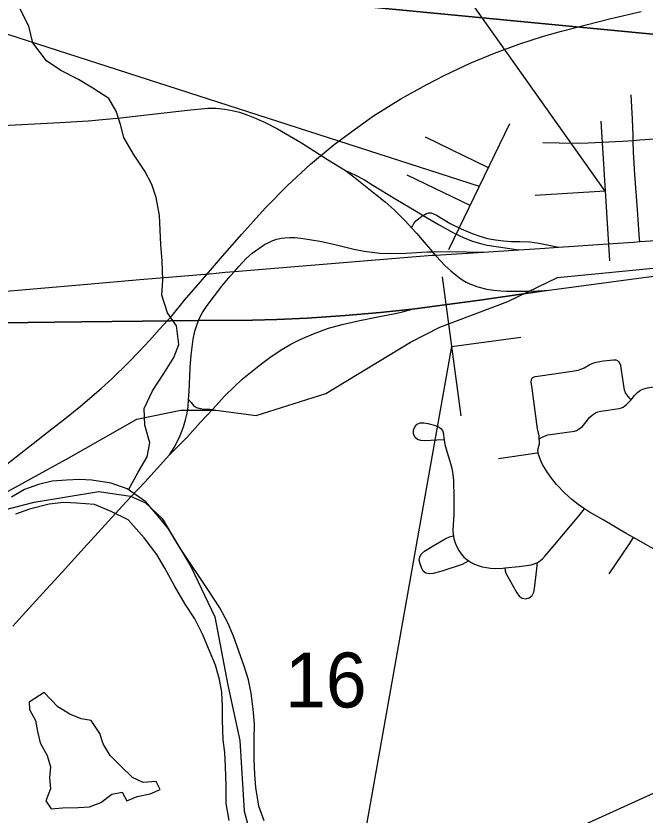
# Model space of a CAD drawing. Extents: x 0 to 1134, y 0 to 440.
# Drawn here: x 469 to 483.39, y 222.69 to 240.95 of the extents above; entities that cross this region are included whole.
import ezdxf

# ---------------------------------------------------------------- set-up
doc = ezdxf.new("R2010")
doc.units = 0
for name, color, linetype in [('Default', 7, 'Continuous'), ('GM_X_City_Street', 7, 'Continuous'), ('GM_X_County_Road', 7, 'Continuous'), ('GM_X_Major_River', 7, 'Continuous'), ('GM_X_Minor_Lake', 7, 'Continuous'), ('GM_X_Minor_River', 7, 'Continuous'), ('GM_X_Rail_Line', 7, 'Continuous'), ('GM_X_Section', 7, 'Continuous'), ('GM_X_Section_Text', 7, 'Continuous'), ('GM_X_State_Route', 7, 'Continuous'), ('GM_X_Township', 7, 'Continuous'), ('GM_X_Township_Road', 7, 'Continuous'), ('GM_X_Unincorporated', 7, 'Continuous'), ('GM_X_US_Route', 7, 'Continuous'), ('SH_Data', 7, 'Continuous'), ('SN_P_Signs', 7, 'Continuous')]:
    doc.layers.add(name, color=color, linetype=linetype)

msp = doc.modelspace()

# ---------------------------------------------------------------- linework, layer by layer
at = {"layer": 'Default'}
for points in [[(467.738, 234.57), (469.397, 234.713), (470.641, 234.82), (471.834, 234.928), (473.513, 235.067), (473.791, 235.095), (474, 235.111), (474.547, 235.154), (476.862, 235.344), (478.522, 235.483), (478.593, 235.487), (479.699, 235.552), (480.504, 235.604)], [(481.139, 234.679), (479.609, 234.457), (478.061, 234.249), (477.332, 234.17), (476.53, 234.102), (475.667, 234.042), (474.971, 234.013), (474.414, 234.001), (473.179, 233.987), (471.896, 233.973), (470.493, 233.957), (466.819, 233.912)]]:
    msp.add_lwpolyline(points, dxfattribs=at)
at = {"layer": 'GM_X_City_Street'}
for points in [[(480.825, 232.689), (480.875, 232.707), (480.938, 232.722), (481.725, 232.832), (481.861, 232.856), (481.945, 232.884), (482, 232.911), (482.128, 232.983), (482.217, 233.023), (482.283, 233.04), (482.357, 233.054), (482.444, 233.068), (482.668, 233.092), (482.725, 233.09), (482.757, 233.078)], [(483.07, 232.181), (483.05, 232.202), (483.01, 232.243), (482.942, 232.34), (482.923, 232.395), (482.852, 232.854), (482.833, 232.965), (482.816, 233.013), (482.799, 233.042), (482.757, 233.078)], [(480.972, 231.289), (480.966, 231.355), (480.931, 231.517), (480.806, 232.438), (480.787, 232.591), (480.79, 232.637), (480.802, 232.663), (480.825, 232.689)], [(483.07, 232.181), (483.153, 232.28), (483.215, 232.344), (483.284, 232.395), (483.362, 232.428), (483.449, 232.449), (483.538, 232.465), (483.994, 232.528), (484.536, 232.603), (484.874, 232.647), (484.945, 232.657)], [(480.972, 231.289), (481.038, 231.323), (481.088, 231.348), (481.171, 231.376), (481.78, 231.465), (481.825, 231.479), (481.869, 231.504), (481.95, 231.561), (482.014, 231.633), (482.127, 231.778), (482.19, 231.837), (482.26, 231.884), (482.31, 231.901), (482.381, 231.915), (482.796, 231.976), (482.849, 231.992), (482.89, 232.012), (482.967, 232.071), (483.033, 232.139), (483.07, 232.181)], [(478.794, 231.26), (478.63, 231.253), (478.352, 231.24), (478.264, 231.248), (478.185, 231.273), (478.128, 231.327), (478.098, 231.402), (478.098, 231.485), (478.125, 231.563), (478.179, 231.623), (478.251, 231.655), (478.334, 231.654), (478.424, 231.637), (478.6, 231.589), (478.681, 231.555), (478.724, 231.524), (478.759, 231.478)], [(478.759, 231.478), (478.77, 231.431), (478.794, 231.26)], [(478.794, 231.26), (478.815, 231.157), (478.867, 230.977), (478.925, 230.779), (478.972, 230.619), (478.989, 230.518), (479.007, 230.338), (479.017, 229.932), (479.015, 229.562), (478.996, 229.19), (479.002, 229.094), (479.007, 229.07)], [(480.948, 230.971), (480.941, 231.038), (480.958, 231.115), (480.974, 231.169), (480.98, 231.216), (480.972, 231.289)], [(480.042, 230.837), (480.871, 230.959), (480.948, 230.971)], [(482.007, 229.688), (481.859, 229.786), (481.715, 229.901), (481.557, 230.042), (481.365, 230.244), (481.248, 230.388), (481.142, 230.54), (481.046, 230.698), (481.006, 230.78), (480.973, 230.865), (480.95, 230.952), (480.948, 230.971)], [(480.93, 228.46), (480.968, 228.479), (481.045, 228.54), (481.11, 228.61), (481.291, 228.822), (481.882, 229.537), (482.007, 229.688)], [(483.127, 229.028), (482.957, 229.125), (482.434, 229.433), (482.122, 229.612), (482.007, 229.688)], [(479.358, 228.496), (479.274, 228.449), (479.205, 228.414), (478.722, 228.256), (478.545, 228.208), (478.458, 228.199), (478.379, 228.215), (478.319, 228.265), (478.277, 228.342), (478.247, 228.426), (478.228, 228.512), (478.237, 228.592), (478.28, 228.66), (478.347, 228.715), (478.503, 228.817), (478.816, 229.003), (478.915, 229.044), (479.007, 229.07)], [(479.007, 229.07), (479.02, 228.999), (479.049, 228.908), (479.087, 228.82), (479.132, 228.736), (479.186, 228.657), (479.249, 228.584), (479.322, 228.52), (479.358, 228.496)], [(482.573, 228.198), (483.018, 228.865), (483.127, 229.028)], [(484.122, 228.501), (484.05, 228.524), (483.934, 228.574), (483.852, 228.616), (483.127, 229.028)], [(479.358, 228.496), (479.402, 228.467), (479.488, 228.424), (479.577, 228.389), (479.668, 228.363), (479.762, 228.344), (479.856, 228.332), (479.95, 228.326), (480.139, 228.33), (480.181, 228.334)], [(480.181, 228.334), (480.19, 228.27), (480.208, 228.215), (480.456, 227.763), (480.511, 227.693), (480.582, 227.646), (480.663, 227.632), (480.743, 227.653), (480.806, 227.705), (480.846, 227.78), (480.866, 227.869), (480.919, 228.313), (480.93, 228.46)], [(480.181, 228.334), (480.509, 228.368), (480.787, 228.409), (480.881, 228.435), (480.93, 228.46)]]:
    msp.add_lwpolyline(points, dxfattribs=at)
at = {"layer": 'GM_X_County_Road'}
for points in [[(472.515, 230.917), (472.622, 231.089), (472.69, 231.217), (472.759, 231.36), (472.833, 231.56), (472.883, 231.717), (472.916, 231.873), (472.94, 232.021), (472.952, 232.182), (472.966, 232.36), (472.989, 232.918), (473.01, 233.196), (473.059, 233.565), (473.095, 233.747), (473.121, 233.837), (473.179, 233.987), (473.188, 234.011), (473.273, 234.177), (473.373, 234.334), (473.544, 234.555), (473.713, 234.776), (473.903, 235.004), (474, 235.111), (474.111, 235.233), (474.269, 235.404), (474.408, 235.528), (474.558, 235.638), (474.688, 235.726), (474.783, 235.777), (474.876, 235.818), (474.968, 235.849), (475.068, 235.869), (475.156, 235.88), (475.265, 235.887), (475.382, 235.884), (475.515, 235.872), (475.72, 235.845), (475.996, 235.798), (476.394, 235.705), (476.73, 235.624), (476.967, 235.576), (477.147, 235.551), (477.325, 235.533), (477.569, 235.524), (477.93, 235.529), (478.406, 235.557), (478.53, 235.56), (478.922, 235.571), (479.699, 235.552)], [(473.502, 231.959), (473.777, 232.27), (473.988, 232.468), (474.179, 232.647), (474.371, 232.803), (474.594, 232.988), (474.841, 233.164), (475.083, 233.33), (475.287, 233.448), (475.507, 233.557), (475.807, 233.684), (476.155, 233.812), (476.465, 233.901), (476.832, 233.985), (477.276, 234.077), (477.717, 234.158), (477.844, 234.188), (478.061, 234.249)], [(472.952, 232.182), (473.007, 232.117), (473.062, 232.051), (473.135, 232.005), (473.218, 231.979), (473.307, 231.966), (473.447, 231.961), (473.502, 231.959)], [(472.515, 230.917), (472.924, 231.329), (473.22, 231.66), (473.502, 231.959)], [(471.633, 229.958), (471.949, 230.299), (472.515, 230.917)], [(468.929, 227.001), (469.304, 227.415), (469.619, 227.759), (470.062, 228.237), (470.56, 228.792), (471.442, 229.753), (471.633, 229.958)]]:
    msp.add_lwpolyline(points, dxfattribs=at)
at = {"layer": 'GM_X_Major_River'}
for points in [[(474.677, 222.558), (474.56, 222.891), (474.49, 223.314), (474.463, 223.611), (474.449, 223.965), (474.449, 224.42), (474.457, 224.762), (474.431, 225.104), (474.382, 225.47), (474.321, 225.779), (474.226, 226.089), (474.098, 226.434), (473.981, 226.778), (473.851, 227.078), (473.666, 227.424), (473.391, 227.841), (473.193, 228.141), (472.984, 228.443), (472.743, 228.813), (472.491, 229.229), (472.258, 229.519), (471.97, 229.845), (471.544, 230.14), (471.183, 230.274), (470.741, 230.341), (470.457, 230.359), (470.16, 230.344), (469.829, 230.317), (469.52, 230.245), (469.199, 230.127), (468.898, 229.952)], [(473.881, 222.565), (473.81, 222.954), (473.808, 223.353), (473.796, 223.798), (473.781, 224.117), (473.742, 224.403), (473.73, 224.859), (473.726, 225.155), (473.711, 225.497), (473.661, 225.783), (473.567, 226.116), (473.448, 226.404), (473.276, 226.806), (473.091, 227.175), (472.871, 227.511), (472.63, 227.927), (472.412, 228.331), (472.226, 228.643), (471.939, 229.025), (471.573, 229.433), (471.179, 229.624), (470.796, 229.782), (470.387, 229.814), (470.102, 229.832), (469.76, 229.795), (469.313, 229.68), (468.992, 229.562)]]:
    msp.add_lwpolyline(points, dxfattribs=at)
at = {"layer": 'GM_X_Minor_Lake'}
for points in [[(469.645, 225.486), (469.306, 225.271), (469.316, 225.1), (469.45, 224.849), (469.494, 224.599), (469.56, 224.336), (469.717, 224.051), (469.794, 223.788), (469.77, 223.538), (469.79, 223.288), (469.686, 223.016), (469.81, 222.833), (470.071, 222.853), (470.423, 222.862), (470.684, 222.872), (470.946, 222.972), (471.197, 223.164), (471.435, 223.207), (471.536, 223.013), (471.685, 223.076)], [(471.685, 223.076), (471.775, 223.114), (472.071, 223.169), (472.298, 223.269), (472.209, 223.452), (471.914, 223.432), (471.665, 223.547), (471.395, 223.811), (471.158, 224.051), (471.001, 224.314), (470.923, 224.554), (470.722, 224.851), (470.495, 224.887), (470.235, 224.991), (469.963, 225.164), (469.645, 225.486)]]:
    msp.add_lwpolyline(points, dxfattribs=at)
at = {"layer": 'GM_X_Minor_River'}
msp.add_lwpolyline([(471.576, 230.118), (471.797, 230.521), (472.004, 230.872), (472.063, 231.191), (471.953, 231.601), (471.933, 231.977), (472.129, 232.385), (472.382, 232.782), (472.612, 233.144), (472.728, 233.439), (472.674, 233.872), (472.472, 234.169), (472.339, 234.569), (472.364, 234.91), (472.345, 235.354), (472.314, 235.718), (472.305, 236.06), (472.285, 236.39), (472.209, 236.8), (472.109, 237.097), (471.952, 237.406), (471.694, 237.795), (471.47, 238.172), (471.393, 238.468), (471.293, 238.776), (471.125, 239.062), (470.764, 239.304), (470.436, 239.5), (470.029, 239.708), (469.702, 239.926), (469.387, 240.339), (469.299, 240.715), (469.098, 241.103)], dxfattribs=at)
at = {"layer": 'GM_X_Rail_Line'}
for points in [[(468.576, 230.542), (469.827, 231.511), (470.123, 231.742), (470.481, 232.029), (470.955, 232.439), (471.206, 232.663), (471.567, 233.021), (471.829, 233.288), (472.059, 233.535), (472.29, 233.795), (472.578, 234.108), (472.858, 234.454), (473.225, 234.876), (473.729, 235.46), (474.166, 235.963), (474.705, 236.56), (475.217, 237.077), (475.741, 237.566), (476.282, 238.014), (476.682, 238.313), (477.182, 238.667), (477.807, 239.057), (478.401, 239.387), (478.811, 239.599), (479.393, 239.873), (479.947, 240.099), (480.504, 240.306), (480.786, 240.401), (481.066, 240.49), (481.48, 240.603), (482.581, 240.887), (483.298, 241.05)], [(441.828, 209.955), (442.384, 210.003), (445.025, 212.012), (449.223, 215.278), (458.235, 222.313), (466.785, 228.971), (470.212, 230.849), (471.766, 231.732), (472.775, 231.942), (473.573, 231.943), (474.497, 231.817), (476.094, 232.321), (478.027, 233.499), (478.699, 233.836), (480.254, 234.425), (481.388, 234.972), (489.581, 235.772), (508.236, 237.037)], [(448.33, 204.559), (449.291, 205.588), (450.515, 207.221), (451.109, 207.984), (451.674, 208.64), (452.525, 209.459), (453.321, 210.083), (453.918, 210.47), (454.436, 210.76), (455.388, 211.201), (456.893, 211.78), (459.598, 212.756), (462.659, 213.862), (463.454, 214.143), (464.859, 214.696), (472.065, 217.966), (475.347, 219.445), (484.251, 223.49), (488.709, 225.503), (494.667, 228.225)]]:
    msp.add_lwpolyline(points, dxfattribs=at)
at = {"layer": 'GM_X_Section'}
for points in [[(466.346, 272.53), (496.343, 269.642), (493.567, 239.575), (463.627, 242.452)], [(463.627, 242.452), (493.567, 239.575), (490.882, 209.496), (460.45, 211.914)]]:
    msp.add_lwpolyline(points, close=True, dxfattribs=at)
at = {"layer": 'GM_X_State_Route'}
for points in [[(467.738, 234.57), (469.397, 234.713), (470.641, 234.82), (471.834, 234.928), (473.513, 235.067), (473.791, 235.095), (474, 235.111), (474.547, 235.154), (476.862, 235.344), (478.522, 235.483), (478.593, 235.487), (479.699, 235.552), (480.504, 235.604)], [(481.139, 234.679), (483.352, 234.97), (484.739, 235.148), (485.274, 235.219)], [(478.061, 234.249), (479.609, 234.457), (481.139, 234.679)], [(471.896, 233.973), (473.179, 233.987), (474.414, 234.001), (474.971, 234.013), (475.667, 234.042), (476.53, 234.102), (477.332, 234.17), (478.061, 234.249)], [(465.324, 233.828), (465.472, 233.845), (466.202, 233.894), (466.819, 233.912), (470.493, 233.957), (471.896, 233.973)]]:
    msp.add_lwpolyline(points, dxfattribs=at)
at = {"layer": 'GM_X_Township'}
msp.add_lwpolyline([(468.497, 229.6), (469.423, 229.84), (470.898, 230.08), (471.626, 229.974), (471.967, 229.824), (472.346, 229.465), (472.999, 228.371), (473.551, 227.219), (473.846, 225.657), (474.12, 224.388), (474.223, 222.777), (474.395, 222.125)], dxfattribs=at)
at = {"layer": 'GM_X_Township_Road'}
for points in [[(483.12, 238.099), (483.117, 238.216), (483.102, 238.591), (483.071, 239.152)], [(485.791, 238.242), (485.526, 238.243), (485.164, 238.235), (484.441, 238.192), (483.61, 238.135), (483.272, 238.109), (483.12, 238.099)], [(483.12, 238.099), (482.873, 238.084), (482.088, 238.041), (481.838, 238.036), (481.425, 238.043), (481.055, 238.05)], [(483.269, 235.793), (483.265, 235.851), (483.216, 236.521), (483.159, 237.329), (483.127, 237.841), (483.12, 238.099)], [(478.05, 236.109), (478.069, 236.143), (478.103, 236.206), (478.15, 236.265), (478.208, 236.315), (478.289, 236.372), (478.317, 236.391)], [(478.317, 236.391), (478.39, 236.436), (478.444, 236.455), (478.496, 236.451), (478.556, 236.43), (478.618, 236.396), (478.937, 236.211), (479.184, 236.085), (479.439, 235.976), (479.613, 235.915), (479.791, 235.867), (479.972, 235.832), (480.155, 235.811), (480.337, 235.8), (480.523, 235.795), (480.759, 235.785), (480.851, 235.777), (480.92, 235.766), (481.232, 235.704), (481.412, 235.668)]]:
    msp.add_lwpolyline(points, dxfattribs=at)
at = {"layer": 'GM_X_Unincorporated'}
msp.add_lwpolyline([(468.497, 229.6), (469.423, 229.84), (470.898, 230.08), (471.626, 229.974), (471.967, 229.824), (472.346, 229.465), (472.999, 228.371), (473.551, 227.219), (473.846, 225.657), (474.12, 224.388), (474.223, 222.777), (474.395, 222.125)], dxfattribs=at)
at = {"layer": 'GM_X_US_Route'}
msp.add_line((476.537, 237.42), (476.727, 237.271), dxfattribs=at)
for points in [[(468.704, 238.448), (470.006, 238.513), (470.656, 238.555), (471.396, 238.624), (472.93, 238.799), (473.393, 238.84), (473.581, 238.84), (473.779, 238.821), (473.945, 238.792), (474.114, 238.752), (474.309, 238.685), (474.496, 238.608), (474.702, 238.516), (474.985, 238.373), (475.533, 238.053), (476.129, 237.674), (476.537, 237.42)], [(476.537, 237.42), (476.771, 237.311), (476.972, 237.207), (477.168, 237.082), (477.692, 236.762), (478.153, 236.488), (478.317, 236.391), (478.681, 236.175), (479.013, 235.997), (479.268, 235.873), (479.443, 235.803), (479.624, 235.747), (479.779, 235.711), (480.504, 235.604)], [(476.727, 237.271), (477.226, 236.881), (477.444, 236.704), (477.654, 236.517), (477.919, 236.253), (478.05, 236.109)], [(481.762, 235.69), (482.2, 235.719), (483.129, 235.783), (483.269, 235.793), (484.337, 235.864), (485.359, 235.93), (485.924, 235.968), (485.98, 235.972), (488.052, 236.103), (488.433, 236.127), (489.869, 236.218), (490.457, 236.256), (491.21, 236.309), (492.23, 236.376), (492.804, 236.407), (493.349, 236.437), (493.542, 236.451), (493.912, 236.479), (493.977, 236.484), (494.293, 236.507), (495.854, 236.622), (499.611, 236.87), (500.511, 236.929)], [(478.05, 236.109), (478.171, 235.976), (478.294, 235.834), (478.53, 235.56), (478.593, 235.487), (478.623, 235.452), (478.814, 235.251), (478.95, 235.122), (479.073, 235.023), (479.146, 234.968), (479.222, 234.914), (479.303, 234.867), (479.387, 234.826), (479.563, 234.763), (479.745, 234.716), (479.775, 234.71)], [(480.504, 235.604), (480.992, 235.64), (481.412, 235.668), (481.762, 235.69)], [(481.139, 234.679), (483.352, 234.97), (484.739, 235.148), (485.274, 235.219)], [(479.775, 234.71), (479.929, 234.683), (480.093, 234.667), (480.221, 234.659), (480.365, 234.661), (480.744, 234.664), (481.139, 234.679)]]:
    msp.add_lwpolyline(points, dxfattribs=at)
at = {"layer": 'SH_Data'}
for p, q in [((482.477, 236.95), (472.027, 251.691)), ((479.602, 237.05), (448.08, 247.22)), ((478.963, 233.4), (476.146, 217.543))]:
    msp.add_line(p, q, dxfattribs=at)
at = {"layer": 'SN_P_Signs'}
for p, q in [((482.376, 238.547), (482.578, 235.353)), ((478.904, 235.611), (480.299, 238.49)), ((479.811, 237.482), (478.371, 238.18)), ((479.392, 236.618), (477.952, 237.316)), ((479.602, 237.05), (479.602, 237.05)), ((479.602, 237.05), (479.602, 237.05)), ((482.477, 236.95), (480.88, 236.849)), ((478.751, 234.985), (479.176, 231.814)), ((478.963, 233.4), (480.549, 233.612))]:
    msp.add_line(p, q, dxfattribs=at)

# ---------------------------------------------------------------- texts
at = {"layer": 'GM_X_Section_Text'}
msp.add_text('16', height=1.2557, rotation=0, dxfattribs=at).set_placement((475.156, 225.146))

doc.saveas('drawing.dxf')
